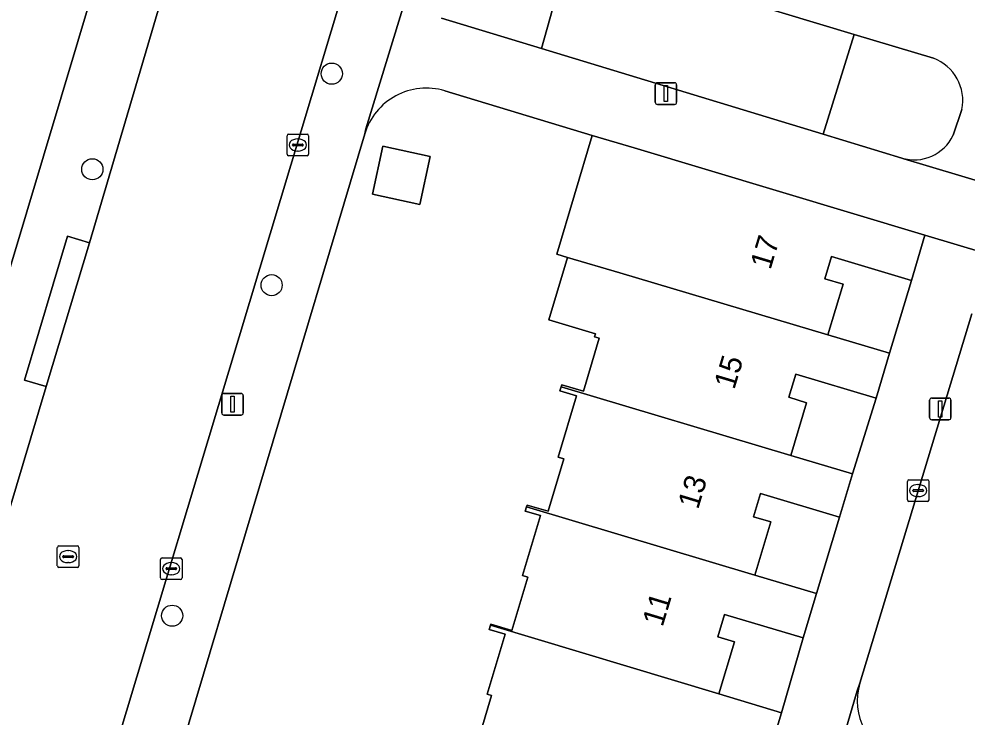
# Model space of a CAD drawing. Extents: x 162184 to 163154, y 385507 to 386516.
# Drawn here: x 162586.74 to 162630.58, y 386192.21 to 386224.51 of the extents above; entities that cross this region are included whole.
import ezdxf

# ---------------------------------------------------------------- set-up
doc = ezdxf.new("R2010")
doc.units = 0
for name, color, linetype in [('IMGEO_Boom', 7, 'Continuous'), ('IMGEO_Erf', 7, 'Continuous'), ('IMGEO_Groenvoorziening', 7, 'Continuous'), ('IMGEO_Kolk', 7, 'Continuous'), ('IMGEO_Lichtmast', 7, 'Continuous'), ('IMGEO_Pand', 7, 'Continuous'), ('IMGEO_Pand_nummerreeks', 7, 'Continuous'), ('IMGEO_Rijbaan_lokaal_gesloten', 7, 'Continuous'), ('IMGEO_Rioolput', 7, 'Continuous'), ('IMGEO_Voetpad_open', 7, 'Continuous')]:
    doc.layers.add(name, color=color, linetype=linetype)

msp = doc.modelspace()

# ---------------------------------------------------------------- linework, layer by layer
at = {"layer": 'IMGEO_Boom'}
for centre in [(162601.205, 386221.975), (162590.133, 386217.553), (162598.423, 386212.191), (162593.825, 386196.898)]:
    msp.add_circle(centre, 0.489, dxfattribs=at)
at = {"layer": 'IMGEO_Erf'}
for points in [[(162568.034, 386151.921), (162597.394, 386250)], [(162609.22, 386196.047), (162608.488, 386196.267), (162608.544, 386196.455), (162608.558, 386196.503), (162609.538, 386196.211), (162610.277, 386198.677), (162610.024, 386198.753), (162610.856, 386201.53), (162610.153, 386201.74), (162610.21, 386201.931), (162610.236, 386202.017), (162611.208, 386201.727), (162611.934, 386204.151), (162611.676, 386204.228), (162612.528, 386207.072), (162611.755, 386207.303), (162611.812, 386207.493), (162611.838, 386207.58), (162612.839, 386207.28), (162613.574, 386209.736), (162613.358, 386209.801), (162613.398, 386209.934), (162611.236, 386210.581), (162612.103, 386213.478), (162611.606, 386213.627), (162613.252, 386219.119), (162606.428, 386221.182)], [(162602.732, 386219.189), (162593.646, 386188.715), (162594.352, 386188.503), (162595.308, 386191.694), (162597.676, 386190.985), (162596.72, 386187.794), (162597.288, 386187.624), (162596.589, 386185.291), (162592.947, 386186.382), (162589.506, 386174.785)], [(162630.797, 386210.86), (162625.627, 386193.774)], [(162607.834, 386190.667), (162608.592, 386193.2), (162608.386, 386193.262), (162609.22, 386196.047)]]:
    msp.add_lwpolyline(points, dxfattribs=at)
for points in [[(162603.084, 386216.393), (162603.569, 386218.616), (162605.762, 386218.138), (162605.277, 386215.915)], [(162628.008, 386212.413), (162624.319, 386213.517), (162624.01, 386212.487), (162624.85, 386212.236), (162624.147, 386209.891), (162627, 386209.037)], [(162626.379, 386206.962), (162622.658, 386208.077), (162622.336, 386207.001), (162623.159, 386206.754), (162622.427, 386204.312), (162625.29, 386203.455)], [(162624.692, 386201.458), (162621.034, 386202.553), (162620.711, 386201.476), (162621.509, 386201.237), (162620.773, 386198.781), (162623.623, 386197.928)], [(162623.007, 386195.869), (162619.364, 386196.96), (162619.054, 386195.927), (162619.835, 386195.693), (162619.112, 386193.279), (162622.007, 386192.411)]]:
    msp.add_lwpolyline(points, close=True, dxfattribs=at)
for centre, radius, start, end in [((162605.575, 386218.341), 2.967, 73.2874, 163.3825), ((162628.295, 386192.967), 2.788, 163.1776, 253.164)]:
    msp.add_arc(centre, radius, start, end, dxfattribs=at)
at = {"layer": 'IMGEO_Groenvoorziening'}
for points in [[(162606.279, 386224.539), (162610.908, 386223.133), (162612.203, 386227.76), (162607.767, 386229.099)], [(162629.025, 386222.685), (162625.355, 386223.79), (162623.924, 386219.178), (162627.562, 386218.073)], [(162629.941, 386219.127), (162630.348, 386220.311)]]:
    msp.add_lwpolyline(points, dxfattribs=at)
msp.add_lwpolyline([(162623.924, 386219.178), (162625.355, 386223.79), (162612.203, 386227.76), (162610.908, 386223.133)], close=True, dxfattribs=at)
for centre, radius, start, end in [((162628.287, 386220.718), 2.101, 348.8242, 69.4366), ((162628.14, 386219.98), 1.993, 253.137, 334.6538)]:
    msp.add_arc(centre, radius, start, end, dxfattribs=at)
at = {"layer": 'IMGEO_Kolk'}
for p, q in [((162599.135, 386218.251), (162599.135, 386219.103)), ((162599.21, 386219.177), (162600.062, 386219.177)), ((162600.136, 386219.103), (162600.136, 386218.251)), ((162599.394, 386218.671), (162599.394, 386218.683)), ((162599.832, 386218.634), (162599.434, 386218.634)), ((162599.437, 386218.72), (162599.835, 386218.72)), ((162599.623, 386218.957), (162599.648, 386218.957)), ((162599.878, 386218.683), (162599.878, 386218.671)), ((162600.062, 386218.177), (162599.21, 386218.177)), ((162599.646, 386218.397), (162599.621, 386218.397)), ((162627.897, 386203.188), (162628.749, 386203.188)), ((162627.822, 386202.262), (162627.822, 386203.114)), ((162628.31, 386202.968), (162628.335, 386202.968)), ((162628.823, 386203.114), (162628.823, 386202.262)), ((162628.081, 386202.682), (162628.081, 386202.694)), ((162628.519, 386202.645), (162628.121, 386202.645)), ((162628.124, 386202.731), (162628.522, 386202.731)), ((162628.333, 386202.408), (162628.308, 386202.408)), ((162628.565, 386202.694), (162628.565, 386202.682)), ((162628.749, 386202.188), (162627.897, 386202.188)), ((162593.282, 386198.647), (162593.282, 386199.499)), ((162593.357, 386199.573), (162594.209, 386199.573)), ((162593.77, 386199.353), (162593.795, 386199.353)), ((162594.283, 386199.499), (162594.283, 386198.647)), ((162593.541, 386199.067), (162593.541, 386199.079)), ((162593.979, 386199.03), (162593.581, 386199.03)), ((162593.584, 386199.116), (162593.982, 386199.116)), ((162593.793, 386198.793), (162593.768, 386198.793)), ((162594.025, 386199.079), (162594.025, 386199.067)), ((162594.209, 386198.573), (162593.357, 386198.573))]:
    msp.add_line(p, q, dxfattribs=at)
for points in [[(162599.135, 386218.251), (162599.135, 386219.103)], [(162599.21, 386219.177), (162600.062, 386219.177)], [(162600.136, 386219.103), (162600.136, 386218.251)], [(162600.062, 386218.177), (162599.21, 386218.177)], [(162627.897, 386203.188), (162628.749, 386203.188)], [(162627.822, 386202.262), (162627.822, 386203.114)], [(162628.823, 386203.114), (162628.823, 386202.262)], [(162628.749, 386202.188), (162627.897, 386202.188)], [(162593.282, 386198.647), (162593.282, 386199.499)], [(162593.357, 386199.573), (162594.209, 386199.573)], [(162594.283, 386199.499), (162594.283, 386198.647)], [(162594.209, 386198.573), (162593.357, 386198.573)]]:
    msp.add_lwpolyline(points, dxfattribs=at)
for centre, radius, start, end in [((162599.212, 386219.101), 0.0765, 91.552, 178.448), ((162599.212, 386219.101), 0.0765, 91.552, 178.448), ((162600.06, 386219.101), 0.0765, 1.552, 88.448), ((162600.06, 386219.101), 0.0765, 1.552, 88.448), ((162599.434, 386218.68), 0.0403, 85.8775, 175.7526), ((162599.431, 386218.67), 0.0366, 178.938, 274.7102), ((162599.835, 386218.677), 0.043, 264.8664, 352.4533), ((162599.839, 386218.682), 0.0386, 1.7309, 96.639), ((162599.212, 386218.253), 0.0765, 181.552, 268.448), ((162599.212, 386218.253), 0.0765, 181.552, 268.448), ((162600.06, 386218.253), 0.0765, 271.552, 358.448), ((162600.06, 386218.253), 0.0765, 271.552, 358.448), ((162627.899, 386203.112), 0.0765, 91.552, 178.448), ((162627.899, 386203.112), 0.0765, 91.552, 178.448), ((162628.747, 386203.112), 0.0765, 1.552, 88.448), ((162628.747, 386203.112), 0.0765, 1.552, 88.448), ((162628.121, 386202.691), 0.0403, 85.8775, 175.7526), ((162628.118, 386202.681), 0.0366, 178.938, 274.7102), ((162628.522, 386202.688), 0.043, 264.8664, 352.4533), ((162628.526, 386202.693), 0.0386, 1.7309, 96.639), ((162627.899, 386202.264), 0.0765, 181.552, 268.448), ((162627.899, 386202.264), 0.0765, 181.552, 268.448), ((162628.747, 386202.264), 0.0765, 271.552, 358.448), ((162628.747, 386202.264), 0.0765, 271.552, 358.448), ((162593.359, 386199.497), 0.0765, 91.552, 178.448), ((162593.359, 386199.497), 0.0765, 91.552, 178.448), ((162594.207, 386199.497), 0.0765, 1.552, 88.448), ((162594.207, 386199.497), 0.0765, 1.552, 88.448), ((162593.581, 386199.076), 0.0403, 85.8775, 175.7526), ((162593.578, 386199.066), 0.0366, 178.938, 274.7102), ((162593.982, 386199.073), 0.043, 264.8664, 352.4533), ((162593.986, 386199.078), 0.0386, 1.7309, 96.639), ((162593.359, 386198.649), 0.0765, 181.552, 268.448), ((162593.359, 386198.649), 0.0765, 181.552, 268.448), ((162594.207, 386198.649), 0.0765, 271.552, 358.448), ((162594.207, 386198.649), 0.0765, 271.552, 358.448)]:
    msp.add_arc(centre, radius, start, end, dxfattribs=at)
for centre, major_axis, ratio, start_param, end_param in [((162599.622, 386218.677), (-0.387, 0.002), 0.722429, 4.712389, 7.853982), ((162599.647, 386218.677), (-0.39, 0.002), 0.717154, 1.570796, 4.712389), ((162628.309, 386202.688), (-0.387, 0.002), 0.722429, 4.712389, 7.853982), ((162628.334, 386202.688), (-0.39, 0.002), 0.717154, 1.570796, 4.712389), ((162593.769, 386199.073), (-0.387, 0.002), 0.722429, 4.712389, 7.853982), ((162593.794, 386199.073), (-0.39, 0.002), 0.717154, 1.570796, 4.712389)]:
    msp.add_ellipse(centre, major_axis=major_axis, ratio=ratio, start_param=start_param, end_param=end_param, dxfattribs=at)
at = {"layer": 'IMGEO_Lichtmast'}
for p, q in [((162616.164, 386220.656), (162616.164, 386221.456)), ((162616.164, 386221.456), (162616.164, 386220.656)), ((162616.264, 386221.556), (162617.054, 386221.556)), ((162617.054, 386221.556), (162616.264, 386221.556)), ((162617.154, 386221.456), (162617.154, 386220.656)), ((162617.154, 386220.656), (162617.154, 386221.456)), ((162617.054, 386220.556), (162616.264, 386220.556)), ((162616.264, 386220.556), (162617.054, 386220.556)), ((162596.219, 386207.182), (162597.009, 386207.182)), ((162597.009, 386207.182), (162596.219, 386207.182)), ((162596.119, 386206.282), (162596.119, 386207.082)), ((162596.119, 386207.082), (162596.119, 386206.282)), ((162597.109, 386207.082), (162597.109, 386206.282)), ((162597.109, 386206.282), (162597.109, 386207.082)), ((162628.849, 386206.066), (162628.849, 386206.866)), ((162628.849, 386206.866), (162628.849, 386206.066)), ((162628.949, 386206.966), (162629.739, 386206.966)), ((162629.739, 386206.966), (162628.949, 386206.966)), ((162629.839, 386206.866), (162629.839, 386206.066)), ((162629.839, 386206.066), (162629.839, 386206.866)), ((162597.009, 386206.182), (162596.219, 386206.182)), ((162596.219, 386206.182), (162597.009, 386206.182)), ((162629.739, 386205.966), (162628.949, 386205.966)), ((162628.949, 386205.966), (162629.739, 386205.966))]:
    msp.add_line(p, q, dxfattribs=at)
for points in [[(162616.584, 386221.431), (162616.734, 386221.431), (162616.734, 386220.681), (162616.584, 386220.681), (162616.584, 386221.431)], [(162596.539, 386207.057), (162596.689, 386207.057), (162596.689, 386206.307), (162596.539, 386206.307), (162596.539, 386207.057)], [(162629.269, 386206.841), (162629.419, 386206.841), (162629.419, 386206.091), (162629.269, 386206.091), (162629.269, 386206.841)]]:
    msp.add_lwpolyline(points, dxfattribs=at)
for centre, start, end in [((162616.264, 386221.456), 90, 180), ((162616.264, 386221.456), 90, 180), ((162617.054, 386221.456), 0, 90), ((162617.054, 386221.456), 360, 90), ((162616.264, 386220.656), 180, 270), ((162616.264, 386220.656), 180, 270), ((162617.054, 386220.656), 270, 0), ((162617.054, 386220.656), 270, 0), ((162596.219, 386207.082), 90, 180), ((162596.219, 386207.082), 90, 180), ((162597.009, 386207.082), 0, 90), ((162597.009, 386207.082), 360, 90), ((162628.949, 386206.866), 90, 180), ((162628.949, 386206.866), 90, 180), ((162629.739, 386206.866), 0, 90), ((162629.739, 386206.866), 360, 90), ((162596.219, 386206.282), 180, 270), ((162596.219, 386206.282), 180, 270), ((162597.009, 386206.282), 270, 0), ((162597.009, 386206.282), 270, 0), ((162628.949, 386206.066), 180, 270), ((162628.949, 386206.066), 180, 270), ((162629.739, 386206.066), 270, 0), ((162629.739, 386206.066), 270, 0)]:
    msp.add_arc(centre, 0.1, start, end, dxfattribs=at)
at = {"layer": 'IMGEO_Pand'}
for points in [[(162628.636, 386214.511), (162615.184, 386218.54), (162613.252, 386219.119), (162611.606, 386213.627), (162612.103, 386213.478), (162614.519, 386212.754), (162624.147, 386209.891), (162624.85, 386212.236), (162624.01, 386212.487), (162624.319, 386213.517), (162628.008, 386212.413)], [(162605.277, 386215.915), (162605.762, 386218.138), (162603.569, 386218.616), (162603.084, 386216.393)], [(162627, 386209.037), (162624.147, 386209.891), (162614.519, 386212.754), (162612.103, 386213.478), (162611.236, 386210.581), (162613.398, 386209.934), (162613.358, 386209.801), (162613.574, 386209.736), (162612.839, 386207.28), (162611.838, 386207.58), (162611.812, 386207.493), (162622.427, 386204.312), (162623.159, 386206.754), (162622.336, 386207.001), (162622.658, 386208.077), (162626.379, 386206.962)], [(162625.29, 386203.455), (162622.427, 386204.312), (162611.812, 386207.493), (162611.755, 386207.303), (162612.528, 386207.072), (162611.676, 386204.228), (162611.934, 386204.151), (162611.208, 386201.727), (162610.236, 386202.017), (162610.21, 386201.931), (162620.773, 386198.781), (162621.509, 386201.237), (162620.711, 386201.476), (162621.034, 386202.553), (162624.692, 386201.458)], [(162623.623, 386197.928), (162620.773, 386198.781), (162610.21, 386201.931), (162610.153, 386201.74), (162610.856, 386201.53), (162610.024, 386198.753), (162610.277, 386198.677), (162609.538, 386196.211), (162608.558, 386196.503), (162608.544, 386196.455), (162619.112, 386193.279), (162619.835, 386195.693), (162619.054, 386195.927), (162619.364, 386196.96), (162623.007, 386195.869)], [(162622.007, 386192.411), (162619.112, 386193.279), (162608.544, 386196.455), (162608.488, 386196.267), (162609.22, 386196.047), (162608.386, 386193.262), (162608.592, 386193.2), (162607.834, 386190.667), (162606.9, 386190.946), (162606.879, 386190.876), (162617.453, 386187.706), (162618.199, 386190.196), (162617.408, 386190.433), (162617.712, 386191.448), (162621.389, 386190.347)]]:
    msp.add_lwpolyline(points, close=True, dxfattribs=at)
at = {"layer": 'IMGEO_Rijbaan_lokaal_gesloten'}
msp.add_lwpolyline([(162604.039, 386233.483), (162609.006, 386250), (162613.26, 386264.222), (162619.204, 386284.067), (162611.367, 386286.414), (162611.292, 386286.105), (162606.76, 386270.915), (162605.234, 386265.802), (162589.995, 386214.149), (162588.005, 386207.498), (162580.323, 386181.848), (162580.194, 386181.395), (162578.424, 386175.482), (162574.162, 386161.238), (162571.134, 386150.964), (162578.692, 386148.647), (162579.217, 386150.388), (162582.091, 386160.026), (162583.806, 386165.71), (162585.211, 386170.441), (162588.145, 386180.704), (162589.049, 386183.521), (162590.1, 386187.156), (162590.754, 386189.307)], close=True, dxfattribs=at)
at = {"layer": 'IMGEO_Rioolput'}
for p, q in [((162588.589, 386200.132), (162589.441, 386200.132)), ((162588.514, 386199.206), (162588.514, 386200.058)), ((162588.816, 386199.675), (162589.214, 386199.675)), ((162589.002, 386199.912), (162589.027, 386199.912)), ((162589.515, 386200.058), (162589.515, 386199.206)), ((162588.773, 386199.626), (162588.773, 386199.638)), ((162589.211, 386199.589), (162588.813, 386199.589)), ((162589.025, 386199.352), (162589, 386199.352)), ((162589.257, 386199.638), (162589.257, 386199.626)), ((162589.441, 386199.132), (162588.589, 386199.132))]:
    msp.add_line(p, q, dxfattribs=at)
for points in [[(162588.589, 386200.132), (162589.441, 386200.132)], [(162588.514, 386199.206), (162588.514, 386200.058)], [(162589.515, 386200.058), (162589.515, 386199.206)], [(162589.441, 386199.132), (162588.589, 386199.132)]]:
    msp.add_lwpolyline(points, dxfattribs=at)
for centre, radius, start, end in [((162588.591, 386200.056), 0.0765, 91.552, 178.448), ((162588.591, 386200.056), 0.0765, 91.552, 178.448), ((162589.439, 386200.056), 0.0765, 1.552, 88.448), ((162589.439, 386200.056), 0.0765, 1.552, 88.448), ((162588.813, 386199.635), 0.0403, 85.8775, 175.7526), ((162589.218, 386199.637), 0.0386, 1.7309, 96.639), ((162588.81, 386199.625), 0.0366, 178.938, 274.7102), ((162589.214, 386199.632), 0.043, 264.8664, 352.4533), ((162588.591, 386199.208), 0.0765, 181.552, 268.448), ((162588.591, 386199.208), 0.0765, 181.552, 268.448), ((162589.439, 386199.208), 0.0765, 271.552, 358.448), ((162589.439, 386199.208), 0.0765, 271.552, 358.448)]:
    msp.add_arc(centre, radius, start, end, dxfattribs=at)
for centre, major_axis, ratio, start_param, end_param in [((162589.001, 386199.632), (-0.387, 0.002), 0.722429, 4.712389, 7.853982), ((162589.026, 386199.632), (-0.39, 0.002), 0.717154, 1.570796, 4.712389)]:
    msp.add_ellipse(centre, major_axis=major_axis, ratio=ratio, start_param=start_param, end_param=end_param, dxfattribs=at)
at = {"layer": 'IMGEO_Voetpad_open'}
for points in [[(162608.355, 386286.617), (162602.352, 386266.564), (162601.984, 386265.333), (162597.394, 386250), (162568.034, 386151.921), (162567.629, 386150.568), (162567.207, 386149.157), (162558.945, 386121.561), (162559.602, 386116.997)], [(162562.109, 386120.842), (162564.122, 386127.569), (162564.246, 386127.991), (162571.134, 386150.964), (162574.162, 386161.238), (162578.424, 386175.482), (162577.418, 386175.782), (162579.188, 386181.696), (162580.194, 386181.395), (162580.323, 386181.848), (162588.005, 386207.498), (162586.999, 386207.798), (162588.989, 386214.45), (162589.995, 386214.149), (162605.234, 386265.802), (162604.948, 386265.887), (162606.482, 386270.998), (162606.76, 386270.915), (162611.292, 386286.105)], [(162604.039, 386233.483), (162590.754, 386189.307), (162590.1, 386187.156), (162590.533, 386187.014), (162589.43, 386183.39), (162589.049, 386183.521), (162588.145, 386180.704), (162585.211, 386170.441), (162586.218, 386170.142), (162584.813, 386165.412), (162583.806, 386165.71), (162582.091, 386160.026), (162579.217, 386150.388), (162578.692, 386148.647), (162577.014, 386142.992)], [(162607.767, 386229.099), (162612.203, 386227.76), (162625.355, 386223.79), (162629.025, 386222.685)], [(162605.07, 386226.875), (162605.013, 386226.728), (162602.774, 386219.421), (162602.732, 386219.189)], [(162579.939, 386142.667), (162584.832, 386159.041), (162584.866, 386159.147), (162586.348, 386164.94), (162587.82, 386169.744), (162589.481, 386174.72), (162589.506, 386174.785), (162592.947, 386186.382), (162593.646, 386188.715), (162602.732, 386219.189), (162602.774, 386219.421), (162605.013, 386226.728)], [(162651.146, 386211.101), (162642.14, 386213.753), (162634.311, 386216.059), (162634.203, 386216.083), (162627.667, 386218.035), (162627.562, 386218.073), (162623.924, 386219.178), (162610.908, 386223.133), (162606.279, 386224.539)], [(162606.428, 386221.182), (162613.252, 386219.119), (162615.184, 386218.54), (162628.636, 386214.511), (162634.301, 386212.814), (162636.361, 386212.211), (162638.337, 386211.62), (162641.893, 386210.584), (162643.925, 386209.976), (162647.403, 386208.926), (162649.456, 386208.312), (162652.831, 386207.384), (162654.763, 386206.811), (162658.264, 386205.736), (162660.333, 386205.122), (162663.794, 386204.082), (162665.894, 386203.459), (162669.313, 386202.384)], [(162630.348, 386220.311), (162629.941, 386219.127)], [(162627.562, 386218.073), (162627.667, 386218.035), (162634.203, 386216.083), (162634.311, 386216.059)], [(162634.301, 386212.814), (162628.636, 386214.511), (162628.008, 386212.413), (162627, 386209.037), (162626.379, 386206.962), (162625.29, 386203.455), (162624.692, 386201.458), (162623.623, 386197.928), (162623.007, 386195.869), (162622.007, 386192.411), (162621.389, 386190.347)], [(162625.627, 386193.774), (162630.797, 386210.86)], [(162625.627, 386193.774), (162625.509, 386193.419), (162623.14, 386185.385), (162623.092, 386185.178)], [(162623.14, 386185.385), (162625.509, 386193.419), (162625.627, 386193.774)]]:
    msp.add_lwpolyline(points, dxfattribs=at)
msp.add_lwpolyline([(162588.005, 386207.498), (162589.995, 386214.149), (162588.989, 386214.45), (162586.999, 386207.798)], close=True, dxfattribs=at)
for centre, radius, start, end in [((162628.287, 386220.718), 2.101, 348.8242, 69.4366), ((162605.575, 386218.341), 2.967, 73.2874, 163.3825), ((162628.14, 386219.98), 1.993, 253.137, 334.6538), ((162628.295, 386192.967), 2.788, 163.1776, 253.164)]:
    msp.add_arc(centre, radius, start, end, dxfattribs=at)

# ---------------------------------------------------------------- texts
at = {"layer": 'IMGEO_Pand_nummerreeks'}
for s, rotation, p in [('17', 73.2011, (162621.49, 386212.867)), ('15', 73.2006, (162619.817, 386207.324)), ('13', 73.2011, (162618.143, 386201.781)), ('11', 73.2011, (162616.503, 386196.348))]:
    msp.add_text(s, height=1, rotation=rotation, dxfattribs=at).set_placement(p)

doc.saveas('drawing.dxf')
